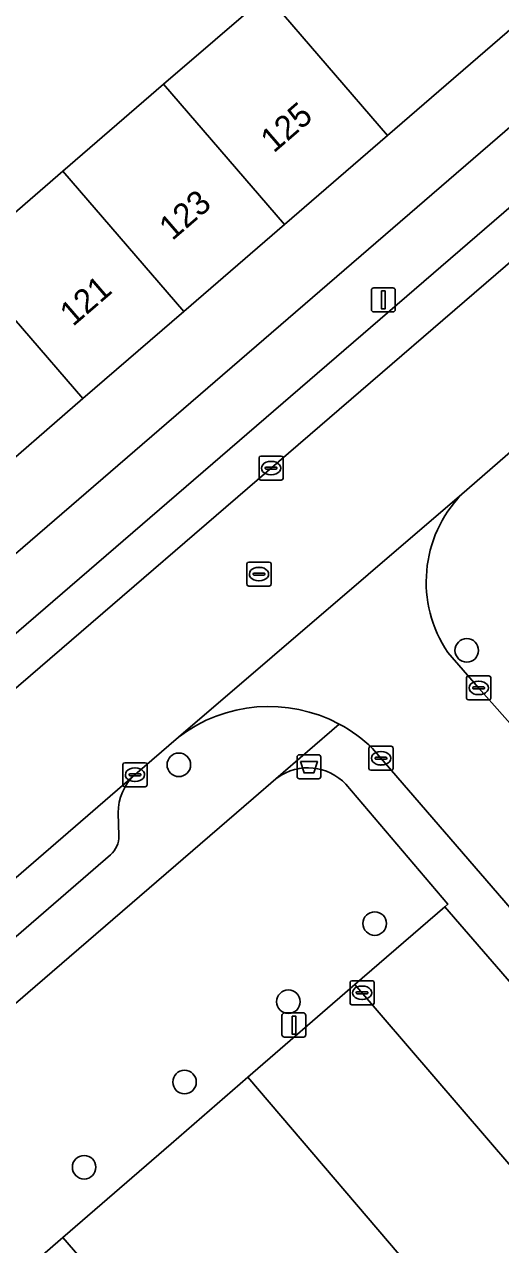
# Model space of a CAD drawing. Extents: x 160304 to 160955, y 383684 to 384161.
# Drawn here: x 160607.1 to 160626.9, y 384048.1 to 384098.8 of the extents above; entities that cross this region are included whole.
import ezdxf

# ---------------------------------------------------------------- set-up
doc = ezdxf.new("R2010")
doc.units = 0
for name, color, linetype in [('IMGEO_Afvalbak', 7, 'Continuous'), ('IMGEO_Boom', 7, 'Continuous'), ('IMGEO_Erf', 7, 'Continuous'), ('IMGEO_Groenvoorziening', 7, 'Continuous'), ('IMGEO_Kolk', 7, 'Continuous'), ('IMGEO_Lichtmast', 7, 'Continuous'), ('IMGEO_Pand', 7, 'Continuous'), ('IMGEO_Pand_nummerreeks', 7, 'Continuous'), ('IMGEO_Parkeervlak_open', 7, 'Continuous'), ('IMGEO_Rijbaan_lokaal_open', 7, 'Continuous'), ('IMGEO_Rioolput', 7, 'Continuous'), ('IMGEO_Voetpad_open', 7, 'Continuous')]:
    doc.layers.add(name, color=color, linetype=linetype)

msp = doc.modelspace()

# ---------------------------------------------------------------- linework, layer by layer
at = {"layer": 'IMGEO_Afvalbak'}
for p, q in [((160618.429, 384067.547), (160618.429, 384068.347)), ((160618.429, 384068.347), (160618.429, 384067.547)), ((160618.529, 384068.447), (160619.319, 384068.447)), ((160619.319, 384068.447), (160618.529, 384068.447)), ((160619.419, 384068.347), (160619.419, 384067.547)), ((160619.419, 384067.547), (160619.419, 384068.347)), ((160619.319, 384067.447), (160618.529, 384067.447)), ((160618.529, 384067.447), (160619.319, 384067.447))]:
    msp.add_line(p, q, dxfattribs=at)
msp.add_lwpolyline([(160618.572, 384068.161), (160619.276, 384068.161), (160619.127, 384067.691), (160618.721, 384067.691), (160618.572, 384068.161)], dxfattribs=at)
for centre, start, end in [((160618.529, 384068.347), 90, 180), ((160618.529, 384068.347), 90, 180), ((160619.319, 384068.347), 0, 90), ((160619.319, 384068.347), 360, 90), ((160618.529, 384067.547), 180, 270), ((160618.529, 384067.547), 180, 270), ((160619.319, 384067.547), 270, 0), ((160619.319, 384067.547), 270, 0)]:
    msp.add_arc(centre, 0.1, start, end, dxfattribs=at)
at = {"layer": 'IMGEO_Boom'}
for centre in [(160625.481, 384072.781), (160613.52, 384068.029), (160621.658, 384061.436), (160618.069, 384058.191), (160613.756, 384054.855), (160609.584, 384051.317)]:
    msp.add_circle(centre, 0.489, dxfattribs=at)
at = {"layer": 'IMGEO_Erf'}
for points in [[(160628.076, 384099.249), (160622.188, 384094.164), (160617.912, 384090.471), (160613.725, 384086.854), (160609.537, 384083.236), (160605.35, 384079.62), (160601.162, 384076.003), (160596.974, 384072.386), (160592.694, 384068.69), (160587.665, 384074.513), (160585.913, 384076.542), (160590.193, 384080.238), (160591.945, 384078.209), (160596.133, 384081.826), (160600.321, 384085.443), (160604.508, 384089.059), (160608.696, 384092.676), (160612.884, 384096.293), (160617.168, 384099.994)], [(160596.516, 384099.592), (160600.543, 384094.908), (160596.147, 384091.129), (160594.461, 384093.091), (160594.033, 384092.723), (160592.93, 384091.775), (160590.59, 384094.497), (160584.964, 384089.625), (160587.307, 384086.905), (160585.661, 384085.486), (160584.326, 384084.335), (160581.982, 384087.055), (160578.615, 384084.142), (160585.508, 384076.191), (160594.287, 384066.063), (160630.096, 384096.946)]]:
    msp.add_lwpolyline(points, dxfattribs=at)
at = {"layer": 'IMGEO_Groenvoorziening'}
msp.add_lwpolyline([(160604.299, 384044.59), (160608.699, 384048.399), (160613.194, 384052.29), (160616.388, 384055.055), (160620.836, 384058.904), (160624.569, 384062.136), (160624.698, 384062.247), (160620.453, 384067.225), (160620.314, 384067.36), (160620.164, 384067.481), (160620.003, 384067.589), (160619.834, 384067.682), (160619.657, 384067.76), (160619.473, 384067.821), (160619.285, 384067.866), (160619.094, 384067.894), (160618.9, 384067.904), (160618.707, 384067.897), (160618.515, 384067.873), (160618.424, 384067.853), (160618.326, 384067.832), (160618.142, 384067.775), (160617.963, 384067.701), (160617.792, 384067.611), (160617.629, 384067.506), (160617.548, 384067.446), (160616.616, 384066.641), (160607.555, 384058.819), (160588.993, 384042.795)], dxfattribs=at)
at = {"layer": 'IMGEO_Kolk'}
for p, q in [((160616.85, 384079.924), (160616.85, 384080.776)), ((160616.925, 384080.85), (160617.777, 384080.85)), ((160617.851, 384080.776), (160617.851, 384079.924)), ((160617.109, 384080.344), (160617.109, 384080.356)), ((160617.547, 384080.307), (160617.149, 384080.307)), ((160617.152, 384080.393), (160617.55, 384080.393)), ((160617.338, 384080.63), (160617.363, 384080.63)), ((160617.593, 384080.356), (160617.593, 384080.344)), ((160617.777, 384079.85), (160616.925, 384079.85)), ((160617.361, 384080.07), (160617.336, 384080.07)), ((160625.475, 384070.796), (160625.475, 384071.648)), ((160625.55, 384071.722), (160626.402, 384071.722)), ((160626.476, 384071.648), (160626.476, 384070.796)), ((160625.734, 384071.216), (160625.734, 384071.228)), ((160626.172, 384071.179), (160625.774, 384071.179)), ((160625.777, 384071.265), (160626.175, 384071.265)), ((160625.963, 384071.502), (160625.988, 384071.502)), ((160626.218, 384071.228), (160626.218, 384071.216)), ((160626.402, 384070.722), (160625.55, 384070.722)), ((160625.986, 384070.942), (160625.961, 384070.942)), ((160621.418, 384067.875), (160621.418, 384068.727)), ((160621.493, 384068.801), (160622.345, 384068.801)), ((160621.906, 384068.581), (160621.931, 384068.581)), ((160622.419, 384068.727), (160622.419, 384067.875)), ((160611.197, 384067.191), (160611.197, 384068.043)), ((160611.272, 384068.117), (160612.124, 384068.117)), ((160612.198, 384068.043), (160612.198, 384067.191)), ((160621.677, 384068.295), (160621.677, 384068.307)), ((160622.115, 384068.258), (160621.717, 384068.258)), ((160621.72, 384068.344), (160622.118, 384068.344)), ((160621.929, 384068.021), (160621.904, 384068.021)), ((160622.161, 384068.307), (160622.161, 384068.295)), ((160611.456, 384067.611), (160611.456, 384067.623)), ((160611.894, 384067.574), (160611.496, 384067.574)), ((160611.499, 384067.66), (160611.897, 384067.66)), ((160611.685, 384067.897), (160611.71, 384067.897)), ((160611.94, 384067.623), (160611.94, 384067.611)), ((160622.345, 384067.801), (160621.493, 384067.801)), ((160612.124, 384067.117), (160611.272, 384067.117)), ((160611.708, 384067.337), (160611.683, 384067.337)), ((160620.632, 384058.135), (160620.632, 384058.987)), ((160620.707, 384059.061), (160621.559, 384059.061)), ((160621.633, 384058.987), (160621.633, 384058.135)), ((160620.891, 384058.555), (160620.891, 384058.567)), ((160621.329, 384058.518), (160620.931, 384058.518)), ((160620.934, 384058.604), (160621.332, 384058.604)), ((160621.12, 384058.841), (160621.145, 384058.841)), ((160621.375, 384058.567), (160621.375, 384058.555)), ((160621.559, 384058.061), (160620.707, 384058.061)), ((160621.143, 384058.281), (160621.118, 384058.281))]:
    msp.add_line(p, q, dxfattribs=at)
for points in [[(160616.85, 384079.924), (160616.85, 384080.776)], [(160616.925, 384080.85), (160617.777, 384080.85)], [(160617.851, 384080.776), (160617.851, 384079.924)], [(160617.777, 384079.85), (160616.925, 384079.85)], [(160625.475, 384070.796), (160625.475, 384071.648)], [(160625.55, 384071.722), (160626.402, 384071.722)], [(160626.476, 384071.648), (160626.476, 384070.796)], [(160626.402, 384070.722), (160625.55, 384070.722)], [(160621.418, 384067.875), (160621.418, 384068.727)], [(160621.493, 384068.801), (160622.345, 384068.801)], [(160622.419, 384068.727), (160622.419, 384067.875)], [(160611.197, 384067.191), (160611.197, 384068.043)], [(160611.272, 384068.117), (160612.124, 384068.117)], [(160612.198, 384068.043), (160612.198, 384067.191)], [(160622.345, 384067.801), (160621.493, 384067.801)], [(160612.124, 384067.117), (160611.272, 384067.117)], [(160620.632, 384058.135), (160620.632, 384058.987)], [(160620.707, 384059.061), (160621.559, 384059.061)], [(160621.633, 384058.987), (160621.633, 384058.135)], [(160621.559, 384058.061), (160620.707, 384058.061)]]:
    msp.add_lwpolyline(points, dxfattribs=at)
for centre, radius, start, end in [((160616.927, 384080.774), 0.0765, 91.552, 178.448), ((160616.927, 384080.774), 0.0765, 91.552, 178.448), ((160617.775, 384080.774), 0.0765, 1.552, 88.448), ((160617.775, 384080.774), 0.0765, 1.552, 88.448), ((160617.149, 384080.353), 0.0403, 85.8775, 175.7526), ((160617.146, 384080.343), 0.0366, 178.938, 274.7102), ((160617.55, 384080.35), 0.043, 264.8664, 352.4533), ((160617.554, 384080.355), 0.0386, 1.7309, 96.639), ((160616.927, 384079.926), 0.0765, 181.552, 268.448), ((160616.927, 384079.926), 0.0765, 181.552, 268.448), ((160617.775, 384079.926), 0.0765, 271.552, 358.448), ((160617.775, 384079.926), 0.0765, 271.552, 358.448), ((160625.552, 384071.646), 0.0765, 91.552, 178.448), ((160625.552, 384071.646), 0.0765, 91.552, 178.448), ((160626.4, 384071.646), 0.0765, 1.552, 88.448), ((160626.4, 384071.646), 0.0765, 1.552, 88.448), ((160625.774, 384071.225), 0.0403, 85.8775, 175.7526), ((160625.771, 384071.215), 0.0366, 178.938, 274.7102), ((160626.175, 384071.222), 0.043, 264.8664, 352.4533), ((160626.179, 384071.227), 0.0386, 1.7309, 96.639), ((160625.552, 384070.798), 0.0765, 181.552, 268.448), ((160625.552, 384070.798), 0.0765, 181.552, 268.448), ((160626.4, 384070.798), 0.0765, 271.552, 358.448), ((160626.4, 384070.798), 0.0765, 271.552, 358.448), ((160621.495, 384068.725), 0.0765, 91.552, 178.448), ((160621.495, 384068.725), 0.0765, 91.552, 178.448), ((160622.343, 384068.725), 0.0765, 1.552, 88.448), ((160622.343, 384068.725), 0.0765, 1.552, 88.448), ((160611.274, 384068.041), 0.0765, 91.552, 178.448), ((160611.274, 384068.041), 0.0765, 91.552, 178.448), ((160612.122, 384068.041), 0.0765, 1.552, 88.448), ((160612.122, 384068.041), 0.0765, 1.552, 88.448), ((160621.717, 384068.304), 0.0403, 85.8775, 175.7526), ((160621.714, 384068.294), 0.0366, 178.938, 274.7102), ((160622.118, 384068.301), 0.043, 264.8664, 352.4533), ((160622.122, 384068.306), 0.0386, 1.7309, 96.639), ((160611.496, 384067.62), 0.0403, 85.8775, 175.7526), ((160611.493, 384067.61), 0.0366, 178.938, 274.7102), ((160611.897, 384067.617), 0.043, 264.8664, 352.4533), ((160611.901, 384067.622), 0.0386, 1.7309, 96.639), ((160621.495, 384067.877), 0.0765, 181.552, 268.448), ((160621.495, 384067.877), 0.0765, 181.552, 268.448), ((160622.343, 384067.877), 0.0765, 271.552, 358.448), ((160622.343, 384067.877), 0.0765, 271.552, 358.448), ((160611.274, 384067.193), 0.0765, 181.552, 268.448), ((160611.274, 384067.193), 0.0765, 181.552, 268.448), ((160612.122, 384067.193), 0.0765, 271.552, 358.448), ((160612.122, 384067.193), 0.0765, 271.552, 358.448), ((160620.709, 384058.985), 0.0765, 91.552, 178.448), ((160620.709, 384058.985), 0.0765, 91.552, 178.448), ((160621.557, 384058.985), 0.0765, 1.552, 88.448), ((160621.557, 384058.985), 0.0765, 1.552, 88.448), ((160620.931, 384058.564), 0.0403, 85.8775, 175.7526), ((160620.928, 384058.554), 0.0366, 178.938, 274.7102), ((160621.332, 384058.561), 0.043, 264.8664, 352.4533), ((160621.336, 384058.566), 0.0386, 1.7309, 96.639), ((160620.709, 384058.137), 0.0765, 181.552, 268.448), ((160620.709, 384058.137), 0.0765, 181.552, 268.448), ((160621.557, 384058.137), 0.0765, 271.552, 358.448), ((160621.557, 384058.137), 0.0765, 271.552, 358.448)]:
    msp.add_arc(centre, radius, start, end, dxfattribs=at)
for centre, major_axis, ratio, start_param, end_param in [((160617.337, 384080.35), (-0.387, 0.002), 0.722429, 4.712389, 7.853982), ((160617.362, 384080.35), (-0.39, 0.002), 0.717154, 1.570796, 4.712389), ((160625.962, 384071.222), (-0.387, 0.002), 0.722429, 4.712389, 7.853982), ((160625.987, 384071.222), (-0.39, 0.002), 0.717154, 1.570796, 4.712389), ((160621.905, 384068.301), (-0.387, 0.002), 0.722429, 4.712389, 7.853982), ((160621.93, 384068.301), (-0.39, 0.002), 0.717154, 1.570796, 4.712389), ((160611.684, 384067.617), (-0.387, 0.002), 0.722429, 4.712389, 7.853982), ((160611.709, 384067.617), (-0.39, 0.002), 0.717154, 1.570796, 4.712389), ((160621.119, 384058.561), (-0.387, 0.002), 0.722429, 4.712389, 7.853982), ((160621.144, 384058.561), (-0.39, 0.002), 0.717154, 1.570796, 4.712389)]:
    msp.add_ellipse(centre, major_axis=major_axis, ratio=ratio, start_param=start_param, end_param=end_param, dxfattribs=at)
at = {"layer": 'IMGEO_Lichtmast'}
for p, q in [((160621.62, 384087.836), (160622.41, 384087.836)), ((160622.41, 384087.836), (160621.62, 384087.836)), ((160621.52, 384086.936), (160621.52, 384087.736)), ((160621.52, 384087.736), (160621.52, 384086.936)), ((160622.51, 384087.736), (160622.51, 384086.936)), ((160622.51, 384086.936), (160622.51, 384087.736)), ((160622.41, 384086.836), (160621.62, 384086.836)), ((160621.62, 384086.836), (160622.41, 384086.836)), ((160617.805, 384056.822), (160617.805, 384057.622)), ((160617.805, 384057.622), (160617.805, 384056.822)), ((160617.905, 384057.722), (160618.695, 384057.722)), ((160618.695, 384057.722), (160617.905, 384057.722)), ((160618.795, 384057.622), (160618.795, 384056.822)), ((160618.795, 384056.822), (160618.795, 384057.622)), ((160618.695, 384056.722), (160617.905, 384056.722)), ((160617.905, 384056.722), (160618.695, 384056.722))]:
    msp.add_line(p, q, dxfattribs=at)
for points in [[(160621.94, 384087.711), (160622.09, 384087.711), (160622.09, 384086.961), (160621.94, 384086.961), (160621.94, 384087.711)], [(160618.225, 384057.597), (160618.375, 384057.597), (160618.375, 384056.847), (160618.225, 384056.847), (160618.225, 384057.597)]]:
    msp.add_lwpolyline(points, dxfattribs=at)
for centre, start, end in [((160621.62, 384087.736), 90, 180), ((160621.62, 384087.736), 90, 180), ((160622.41, 384087.736), 0, 90), ((160622.41, 384087.736), 360, 90), ((160621.62, 384086.936), 180, 270), ((160621.62, 384086.936), 180, 270), ((160622.41, 384086.936), 270, 0), ((160622.41, 384086.936), 270, 0), ((160617.905, 384057.622), 90, 180), ((160617.905, 384057.622), 90, 180), ((160618.695, 384057.622), 0, 90), ((160618.695, 384057.622), 360, 90), ((160617.905, 384056.822), 180, 270), ((160617.905, 384056.822), 180, 270), ((160618.695, 384056.822), 270, 0), ((160618.695, 384056.822), 270, 0)]:
    msp.add_arc(centre, 0.1, start, end, dxfattribs=at)
at = {"layer": 'IMGEO_Pand'}
for points in [[(160630.909, 384104.573), (160631.004, 384105.864), (160628.822, 384108.391), (160624.146, 384113.804), (160618.354, 384108.653), (160621.869, 384104.583), (160621.828, 384104.018), (160617.168, 384099.994), (160622.188, 384094.164), (160628.076, 384099.249), (160630.684, 384101.501), (160630.778, 384102.778)], [(160612.884, 384096.293), (160617.912, 384090.471), (160622.188, 384094.164), (160617.168, 384099.994)], [(160612.884, 384096.293), (160608.696, 384092.676), (160613.725, 384086.854), (160617.912, 384090.471)], [(160609.537, 384083.236), (160613.725, 384086.854), (160608.696, 384092.676), (160604.508, 384089.059)], [(160600.321, 384085.443), (160605.35, 384079.62), (160609.537, 384083.236), (160604.508, 384089.059)]]:
    msp.add_lwpolyline(points, close=True, dxfattribs=at)
at = {"layer": 'IMGEO_Parkeervlak_open'}
for points in [[(160632.328, 384095.537), (160631.761, 384095.048), (160598.394, 384066.298)], [(160597.427, 384063.191), (160628.391, 384089.864)], [(160611.687, 384067.609), (160596.18, 384054.208), (160594.111, 384052.42), (160589.163, 384048.144)], [(160611.028, 384065.08), (160610.997, 384066.031)], [(160592.733, 384048.779), (160610.683, 384064.29)]]:
    msp.add_lwpolyline(points, dxfattribs=at)
for points in [[(160620.836, 384058.904), (160628.493, 384049.996), (160632.26, 384053.264), (160624.569, 384062.136)], [(160608.699, 384048.399), (160616.426, 384039.467), (160624.041, 384046.086), (160616.388, 384055.055), (160613.194, 384052.29)]]:
    msp.add_lwpolyline(points, close=True, dxfattribs=at)
for centre, radius, start, end in [((160613.089, 384066.056), 2.092, 132.0807, 180.6834), ((160610.028, 384065.046), 1, 310.884, 1.9333)]:
    msp.add_arc(centre, radius, start, end, dxfattribs=at)
at = {"layer": 'IMGEO_Rijbaan_lokaal_open'}
for points in [[(160632.284, 384085.335), (160628.391, 384089.864), (160597.427, 384063.191), (160597.248, 384063.027), (160593.19, 384059.531), (160592.207, 384058.683), (160596.18, 384054.208), (160611.687, 384067.609), (160613.509, 384069.183), (160625.278, 384079.272), (160628.038, 384081.66)], [(160595.714, 384021.542), (160599.686, 384016.979), (160600.092, 384017.336), (160603.596, 384020.412), (160634.608, 384047.193), (160636.264, 384048.635), (160636.67, 384048.99), (160632.725, 384053.668), (160632.26, 384053.264), (160628.493, 384049.996), (160620.836, 384058.904), (160616.388, 384055.055), (160624.041, 384046.086), (160616.426, 384039.467), (160608.699, 384048.399), (160604.299, 384044.59), (160611.963, 384035.646), (160604.4, 384029.102), (160596.702, 384038.014), (160592.185, 384034.105), (160599.923, 384025.18), (160596.146, 384021.889)]]:
    msp.add_lwpolyline(points, close=True, dxfattribs=at)
for points in [[(160625.278, 384079.272), (160613.509, 384069.183)], [(160627.723, 384069.248), (160625.972, 384071.222), (160624.698, 384072.688)], [(160621.567, 384068.708), (160633.798, 384054.563), (160637.716, 384050.033), (160652.158, 384033.331), (160655.889, 384036.556), (160648.87, 384044.696), (160638.02, 384057.244), (160636.048, 384059.616), (160627.723, 384069.248)]]:
    msp.add_lwpolyline(points, dxfattribs=at)
for centre, radius, start, end in [((160629.03, 384075.624), 5.233, 135.8041, 214.1273), ((160617.262, 384064.262), 6.189, 61.856, 127.3301), ((160617.267, 384064.268), 6.181, 45.9145, 61.8687)]:
    msp.add_arc(centre, radius, start, end, dxfattribs=at)
at = {"layer": 'IMGEO_Rioolput'}
for p, q in [((160616.349, 384075.524), (160616.349, 384076.376)), ((160616.424, 384076.45), (160617.276, 384076.45)), ((160616.837, 384076.23), (160616.862, 384076.23)), ((160617.35, 384076.376), (160617.35, 384075.524)), ((160616.608, 384075.944), (160616.608, 384075.956)), ((160617.046, 384075.907), (160616.648, 384075.907)), ((160616.651, 384075.993), (160617.049, 384075.993)), ((160616.86, 384075.67), (160616.835, 384075.67)), ((160617.092, 384075.956), (160617.092, 384075.944)), ((160617.276, 384075.45), (160616.424, 384075.45))]:
    msp.add_line(p, q, dxfattribs=at)
for points in [[(160616.349, 384075.524), (160616.349, 384076.376)], [(160616.424, 384076.45), (160617.276, 384076.45)], [(160617.35, 384076.376), (160617.35, 384075.524)], [(160617.276, 384075.45), (160616.424, 384075.45)]]:
    msp.add_lwpolyline(points, dxfattribs=at)
for centre, radius, start, end in [((160616.426, 384076.374), 0.0765, 91.552, 178.448), ((160616.426, 384076.374), 0.0765, 91.552, 178.448), ((160617.274, 384076.374), 0.0765, 1.552, 88.448), ((160617.274, 384076.374), 0.0765, 1.552, 88.448), ((160616.648, 384075.953), 0.0403, 85.8775, 175.7526), ((160616.645, 384075.943), 0.0366, 178.938, 274.7102), ((160617.049, 384075.95), 0.043, 264.8664, 352.4533), ((160617.053, 384075.955), 0.0386, 1.7309, 96.639), ((160616.426, 384075.526), 0.0765, 181.552, 268.448), ((160616.426, 384075.526), 0.0765, 181.552, 268.448), ((160617.274, 384075.526), 0.0765, 271.552, 358.448), ((160617.274, 384075.526), 0.0765, 271.552, 358.448)]:
    msp.add_arc(centre, radius, start, end, dxfattribs=at)
for centre, major_axis, ratio, start_param, end_param in [((160616.836, 384075.95), (-0.387, 0.002), 0.722429, 4.712389, 7.853982), ((160616.861, 384075.95), (-0.39, 0.002), 0.717154, 1.570796, 4.712389)]:
    msp.add_ellipse(centre, major_axis=major_axis, ratio=ratio, start_param=start_param, end_param=end_param, dxfattribs=at)
at = {"layer": 'IMGEO_Voetpad_open'}
for points in [[(160598.394, 384066.298), (160631.761, 384095.048), (160630.096, 384096.946), (160594.287, 384066.063), (160590.891, 384063.065), (160577.514, 384051.539), (160577.428, 384049.127), (160562.223, 384035.951), (160561.983, 384032.44), (160563.316, 384032.344), (160563.431, 384033.622)], [(160628.038, 384081.66), (160625.278, 384079.272)], [(160624.698, 384072.688), (160625.972, 384071.222), (160627.723, 384069.248)], [(160607.555, 384058.819), (160616.616, 384066.641), (160617.548, 384067.446), (160620.181, 384069.719)], [(160620.181, 384069.719), (160617.548, 384067.446), (160617.629, 384067.506), (160617.792, 384067.611), (160617.963, 384067.701), (160618.142, 384067.775), (160618.326, 384067.832), (160618.424, 384067.853), (160618.515, 384067.873), (160618.707, 384067.897), (160618.9, 384067.904), (160619.094, 384067.894), (160619.285, 384067.866), (160619.473, 384067.821), (160619.657, 384067.76), (160619.834, 384067.682), (160620.003, 384067.589), (160620.164, 384067.481), (160620.314, 384067.36), (160620.453, 384067.225), (160624.698, 384062.247), (160624.569, 384062.136), (160632.26, 384053.264)], [(160613.509, 384069.183), (160611.687, 384067.609)], [(160633.798, 384054.563), (160621.567, 384068.708)], [(160610.997, 384066.031), (160611.028, 384065.08)], [(160610.683, 384064.29), (160592.733, 384048.779)], [(160588.993, 384042.795), (160607.555, 384058.819)]]:
    msp.add_lwpolyline(points, dxfattribs=at)
for centre, radius, start, end in [((160629.03, 384075.624), 5.233, 135.8041, 214.1273), ((160617.262, 384064.262), 6.189, 61.856, 127.3301), ((160617.267, 384064.268), 6.181, 45.9145, 61.8687), ((160613.089, 384066.056), 2.092, 132.0807, 180.6834), ((160610.028, 384065.046), 1, 310.884, 1.9333)]:
    msp.add_arc(centre, radius, start, end, dxfattribs=at)

# ---------------------------------------------------------------- texts
at = {"layer": 'IMGEO_Pand_nummerreeks'}
for s, p in [('125', (160617.46, 384093.41)), ('123', (160613.246, 384089.771)), ('121', (160609.119, 384086.206))]:
    msp.add_text(s, height=1, rotation=40.8172, dxfattribs=at).set_placement(p)

doc.saveas('drawing.dxf')
